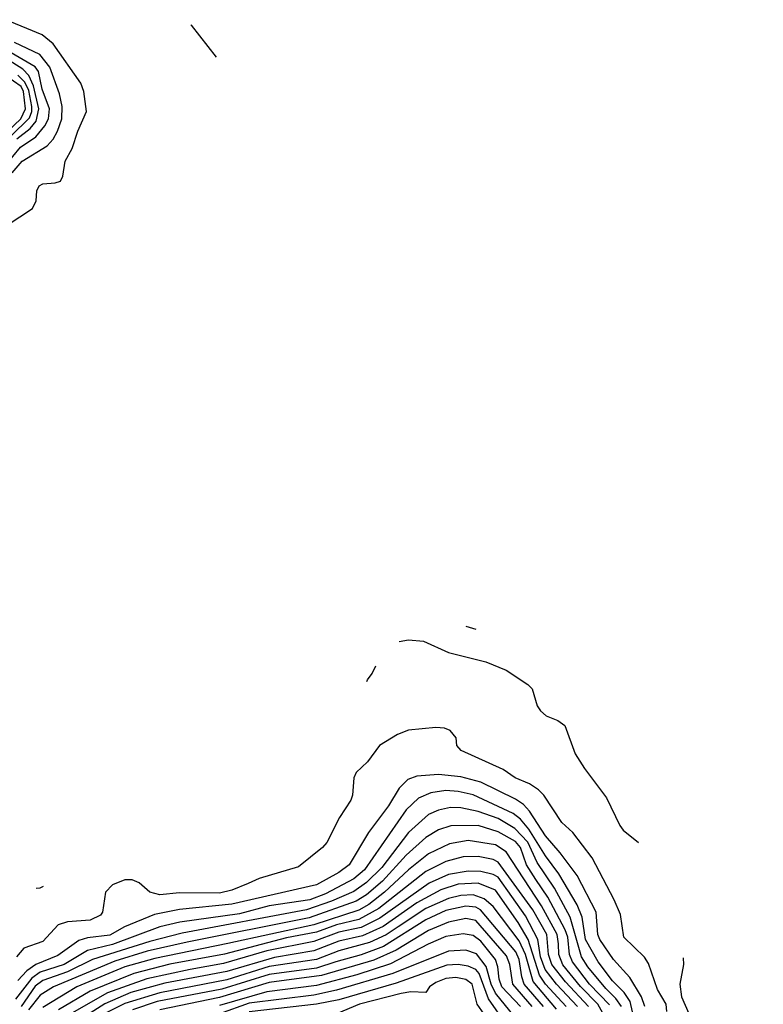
# Model space of a CAD drawing. Extents: x 501367 to 657802, y 482273 to 547541.
# Tile 633 of 656: x 611142 to 614131, y 536504 to 540464. Entities that reach past the tile are written whole.
import ezdxf

# ---------------------------------------------------------------- set-up
doc = ezdxf.new("R2010")
doc.units = 0

msp = doc.modelspace()

# ---------------------------------------------------------------- linework, layer by layer
at = {"layer": '0CON20XD'}
for points in [[(611092.1, 539637.9), (611194.3, 539705), (611207.8, 539735), (611211.1, 539775), (611220, 539795), (611235, 539804.2), (611285, 539807.1), (611305.8, 539815), (611315.6, 539835), (611324.6, 539895), (611353.6, 539946.4), (611375.8, 540015), (611411.1, 540095), (611400, 540175), (611387.9, 540207.9), (611277.1, 540367.1), (611232.6, 540402.6), (611086.3, 540463.7)], [(611830.5, 540443.3), (611831.2, 540441.2), (611932.4, 540313.4)], [(611083.7, 539876.3), (611145, 539951.5), (611207.2, 539992.8), (611243.7, 540036.3), (611257.8, 540065), (611261.9, 540105), (611232.1, 540185), (611217.2, 540255), (611204.4, 540274.4), (611058.6, 540358.6)], [(611112.1, 539847.9), (611152.4, 539895), (611253.3, 539956.7), (611277.2, 539982.8), (611294.6, 540015.4), (611311.2, 540065), (611312.4, 540115), (611301.6, 540165), (611263.2, 540273.2), (611223.8, 540323.8), (611121.6, 540371.6)], [(611130.8, 539985), (611184.5, 540025.5), (611208.4, 540055), (611219.6, 540105), (611197.7, 540197.7), (611179.3, 540239.3), (611154.2, 540264.2), (611061.8, 540321.8)], [(611094, 540016), (611146.3, 540065), (611164.9, 540105), (611157.4, 540175), (611147.6, 540195), (611055, 540259.5)], [(611106.2, 539995), (611181.6, 540068.4), (611190.8, 540095), (611190.4, 540115), (611179.1, 540179.1), (611162.9, 540212.9), (611135, 540241.2)], [(612935.2, 538025.2), (612975.3, 538013.3)], [(612667, 537963.9), (612705, 537970.7), (612765, 537964.5), (612865, 537919.5), (613015, 537881.5), (613097.6, 537847.6), (613185, 537790), (613202.4, 537772.4), (613222.2, 537705), (613235.6, 537685), (613258, 537665), (613305.5, 537645.5), (613332.5, 537625), (613375, 537512), (613412, 537452), (613500.8, 537335), (613553.6, 537223.6), (613567.5, 537205), (613628.6, 537154.9)], [(612537.2, 537803.1), (612540.5, 537809), (612559.1, 537835), (612573.9, 537865)], [(613742.9, 536475), (613740.8, 536505), (613705, 536563.8), (613669.2, 536669.1), (613653.6, 536693.6), (613570.4, 536775), (613557.5, 536865), (613531.5, 536925), (613443.5, 537093.5), (613365.6, 537195), (613321.2, 537235), (613248.2, 537345), (613227.1, 537367.1), (613191.5, 537391.5), (613133.5, 537415), (613085, 537448.2), (612916.2, 537525), (612898.8, 537545), (612895.9, 537575.9), (612872.5, 537605), (612850, 537615), (612815, 537616.9), (612705, 537606.2), (612661.2, 537588.8), (612588.6, 537545), (612540.5, 537479.5), (612495, 537437.1), (612484.6, 537415), (612479.5, 537345), (612472.5, 537325), (612427.5, 537255), (612376.7, 537155), (612359.4, 537135), (612262.2, 537057.8), (612105, 537010), (612060.3, 536989.7), (611995, 536963.1), (611945, 536951.9), (611785, 536953.1), (611705, 536944.3), (611664.8, 536954.8), (611622.7, 536992.7), (611594.7, 537004.7), (611565, 537004.7), (611515.3, 536984.7), (611486.7, 536955), (611474.5, 536875), (611466.6, 536863.4), (611425, 536843.3), (611334.2, 536835.8), (611296.3, 536823.6), (611235, 536757.1), (611159.3, 536730.7), (611128.9, 536695)], [(613654.3, 536495), (613641.8, 536535), (613595, 536612.4), (613528.1, 536685), (613473.8, 536765), (613465.6, 536785), (613458.5, 536875), (613382.2, 537022.2), (613315, 537113.8), (613255, 537181.3), (613191.5, 537281.5), (613167.5, 537307.4), (613135, 537329), (612995, 537397.3), (612915, 537419), (612825, 537429), (612738.4, 537421.6), (612701.7, 537408.3), (612666.7, 537373.3), (612625, 537303.2), (612544.7, 537195), (612465.8, 537065), (612425.3, 537034.7), (612335, 536984.2), (611995, 536906.9), (611784.1, 536885.9), (611684.3, 536865.7), (611563.6, 536816.4), (611505, 536781.9), (611415, 536771.4), (611379.4, 536760.6), (611295, 536701), (611207, 536665), (611170.3, 536639.7), (611135, 536599.6)], [(613619.1, 536415), (613595.1, 536515.1), (613571.5, 536551.5), (613525, 536599.3), (613466.7, 536675), (613416.6, 536765), (613402.7, 536855), (613382.4, 536905), (613308.9, 537028.9), (613255, 537101.3), (613188.8, 537208.8), (613155, 537248.9), (613125, 537271.9), (612965, 537346.4), (612905, 537360), (612855, 537363.6), (612794.2, 537354.2), (612745, 537332.9), (612695, 537286.4), (612527.7, 537045), (612485, 537009), (612371.8, 536948.2), (612307.9, 536925), (612145, 536900.3), (612025, 536868.1), (611785.3, 536834.7), (611705, 536815.9), (611515.3, 536745), (611415, 536720.7), (611321.6, 536665), (611225, 536633.6), (611190.9, 536609.1), (611125, 536525.5)], [(613560.3, 536495), (613538, 536528), (613498.1, 536568.1), (613425, 536655.2), (613399.8, 536695), (613354.8, 536854.8), (613291.7, 536971.7), (613221.7, 537075), (613185, 537157.1), (613131.8, 537211.8), (613065, 537251), (612985, 537280.3), (612915, 537294.2), (612874.2, 537295.8), (612825, 537285.2), (612785, 537267.1), (612705.1, 537194.9), (612597.4, 537055), (612535.4, 536994.7), (612485, 536957.9), (612395, 536919.2), (612295, 536884.7), (611795, 536790.4), (611665, 536757.5), (611435, 536684.3), (611335, 536634.7), (611235, 536599.6), (611205, 536577.2), (611147.7, 536495)], [(613512.4, 536502.4), (613432.8, 536585), (613363.7, 536675), (613351.4, 536705), (613344.7, 536775), (613335, 536803.5), (613265.1, 536935), (613216.6, 537006.6), (613178.4, 537065), (613155.4, 537135.4), (613135, 537159), (613065, 537197.8), (612985, 537223.3), (612875, 537222.7), (612825, 537205.6), (612775, 537174.8), (612695, 537103.8), (612599.8, 537000.2), (612536.1, 536945), (612495, 536919.2), (612305, 536852), (611815.7, 536754.3), (611655, 536718.4), (611525, 536678.2), (611277.8, 536575), (611225, 536541.8), (611177.9, 536482.1)], [(613571.2, 536315), (613465.6, 536505), (613395.8, 536575.8), (613325, 536662.8), (613309.1, 536705), (613307.7, 536747.7), (613302.6, 536785), (613239.9, 536899.9), (613097, 537117), (613055, 537146), (612945, 537162.8), (612869.7, 537150.3), (612785, 537109.2), (612705, 537045.2), (612607.9, 536955), (612545, 536906), (612505, 536882.9), (612325, 536824.4), (611979.3, 536749.3), (611685, 536689.3), (611565.2, 536654.8), (611371.3, 536575), (611235, 536491.7)], [(613428, 536495), (613335.3, 536595.3), (613281.5, 536665), (613267.3, 536705), (613260.4, 536785), (613204, 536885), (613065, 537075.9), (613045, 537086.1), (612985, 537098.3), (612925, 537097.4), (612855, 537078.7), (612775, 537038.8), (612585, 536890.2), (612505, 536844.9), (612415, 536824.3), (612335, 536794.1), (612215, 536771.5), (611965, 536706.3), (611745, 536666.2), (611601.1, 536628.9), (611425, 536557.9), (611297.8, 536482.2)], [(613383.8, 536495), (613300.3, 536585), (613254.3, 536644.3), (613235.5, 536695), (613225, 536764.5), (613175, 536859.8), (613065, 537015.1), (613045, 537026.8), (612995, 537039), (612945, 537040.1), (612865, 537026.2), (612788.2, 536991.8), (612589.8, 536850.2), (612515, 536813.5), (612425, 536794.9), (612325, 536756.5), (612135, 536719.6), (611961.5, 536668.5), (611827.5, 536645), (611652.9, 536607.1), (611495, 536550.9), (611351.7, 536468.3)], [(611208.4, 536970.8), (611225, 536972.5), (611238.4, 536979)], [(613338.1, 536495), (613256, 536585), (613231.1, 536621.1), (613186.3, 536765), (613145, 536833.8), (613055, 536962.8), (612985, 536991.8), (612905, 536987.3), (612835, 536964.4), (612738.1, 536911.9), (612602.5, 536817.5), (612520.2, 536779.8), (612425, 536758.6), (612325, 536719.2), (612166.8, 536693.2), (611975, 536636.3), (611725, 536589.4), (611588.5, 536551.5), (611485, 536506.9), (611356.4, 536425)], [(613300, 536485), (613206.1, 536596.1), (613175.7, 536705), (613149.2, 536759.2), (613045, 536897.9), (613008.9, 536928.9), (612964.9, 536944.9), (612915, 536941.9), (612865, 536930), (612775, 536890), (612663.8, 536816.2), (612615, 536783.7), (612547.5, 536752.4), (612425, 536718.9), (612335.4, 536684.7), (612145, 536657), (611975, 536602.2), (611705, 536550.9), (611565, 536507.4), (611485, 536468)], [(613247.3, 536495), (613170.1, 536585), (613159.7, 536615), (613149.1, 536685), (613136.5, 536715), (612993.8, 536883.8), (612975, 536894.6), (612935, 536898.8), (612855, 536882), (612775, 536844.6), (612605, 536737.3), (612515, 536703.1), (612413.1, 536675), (612335, 536649.3), (612145, 536624.6), (611955.1, 536565.1), (611694.9, 536515.1), (611595, 536482.8)], [(613201.9, 536495), (613124.6, 536585), (613111.8, 536665), (613098.8, 536698.8), (612975, 536841.1), (612935, 536849.1), (612865, 536835.4), (612785, 536801.5), (612655, 536722.6), (612565, 536681.6), (612355, 536620.2), (612145, 536591.5), (611945, 536531.9), (611705, 536482.1)], [(613154.4, 536495), (613080.6, 536575), (613069.1, 536605), (613064.4, 536655), (613055, 536684.1), (612995, 536758.4), (612965, 536781.5), (612925, 536788), (612855, 536776.8), (612783.4, 536746.6), (612632.6, 536667.4), (612497.1, 536622.9), (612335, 536580.5), (612135, 536554.6), (611945, 536500)], [(613146.9, 536435), (613055, 536549.9), (613037.6, 536585), (613016.6, 536656.6), (612977.9, 536708), (612935, 536722.5), (612865, 536718.5), (612641.3, 536628.7), (612415, 536560.7), (612325, 536541.5), (612065, 536508.6), (611945, 536466.6)], [(613809.2, 536691.1), (613810, 536665), (613795.6, 536585), (613802, 536535), (613884.4, 536345), (613925, 536301.9), (613975, 536262.5), (614005, 536223.1), (614075, 536166.5), (614090, 536145), (614111.5, 536091.5), (614130.7, 536068.4)], [(613097.5, 536425), (613026.3, 536526.3), (612988.6, 536628.6), (612975, 536644.8), (612945, 536658.3), (612905, 536664.4), (612858.6, 536661.4), (612655, 536589.6), (612425, 536522.6), (612335, 536504.9), (612065, 536474.5)], [(613036.4, 536425), (612981, 536505), (612961, 536585), (612935, 536603.8), (612895, 536612), (612855, 536608.1), (612815, 536592.6), (612789.2, 536575), (612775, 536552.5), (612714.2, 536554.2), (612675, 536547.9), (612508.5, 536505), (612415, 536465.8)]]:
    msp.add_lwpolyline(points, dxfattribs=at)

doc.saveas('drawing.dxf')
